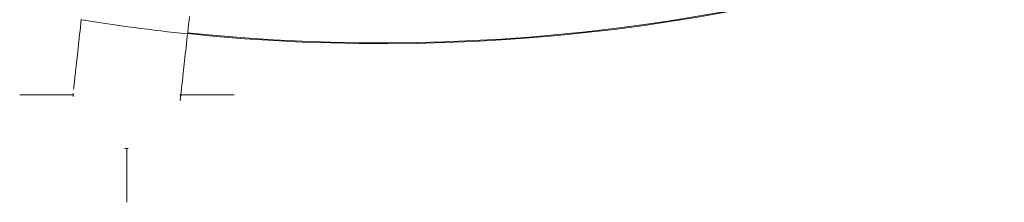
# Model space of a CAD drawing. Header units: metres. Extents: x 135583 to 135939, y 457896 to 458258.
# Tile 417 of 599: x 135732.06 to 135737.84, y 458041.42 to 458042.49. Entities that reach past the tile are written whole.
import ezdxf

# ---------------------------------------------------------------- set-up
doc = ezdxf.new("R2010")
doc.units = ezdxf.units.M
doc.linetypes.add('Hidden', pattern=[4, 2, -2])
doc.layers.add('NIEUWE INSTALLATIE', color=250, linetype='Continuous', lineweight=0)

msp = doc.modelspace()

# ---------------------------------------------------------------- linework, layer by layer
at = {"layer": 'NIEUWE INSTALLATIE'}
for p, q in [((135732.0585, 458042.0479), (135732.3757, 458042.0479)), ((135732.9999, 458042.0479), (135733.3185, 458042.0479)), ((135732.6885, 458041.4179), (135732.6885, 458041.7354))]:
    msp.add_line(p, q, dxfattribs=at)
at = {"layer": 'NIEUWE INSTALLATIE', "flags": 128}
for points in [[(135732.4205, 458042.4913), (135732.418, 458042.4688), (135732.4156, 458042.4466), (135732.4132, 458042.4249), (135732.4108, 458042.4035), (135732.4085, 458042.3826), (135732.4063, 458042.3621), (135732.4041, 458042.3421), (135732.4019, 458042.3227), (135732.3998, 458042.3039), (135732.3978, 458042.2856), (135732.3959, 458042.268), (135732.394, 458042.2511), (135732.3922, 458042.2348), (135732.3905, 458042.2192), (135732.3888, 458042.2044), (135732.3873, 458042.1903), (135732.3858, 458042.1771), (135732.3844, 458042.1646), (135732.3831, 458042.1529), (135732.3819, 458042.1421), (135732.3808, 458042.1321), (135732.3798, 458042.123), (135732.3789, 458042.1148), (135732.3781, 458042.1076), (135732.3774, 458042.1012), (135732.3768, 458042.0957), (135732.3763, 458042.0912), (135732.3759, 458042.0876), (135732.3756, 458042.085), (135732.3755, 458042.0833), (135732.3754, 458042.0825)], [(135733.0016, 458042.0133), (135733.0018, 458042.0152), (135733.002, 458042.0176), (135733.0024, 458042.021), (135733.0029, 458042.0252), (135733.0034, 458042.0304), (135733.0041, 458042.0366), (135733.0049, 458042.0436), (135733.0058, 458042.0516), (135733.0068, 458042.0604), (135733.0078, 458042.0701), (135733.009, 458042.0807), (135733.0103, 458042.0922), (135733.0116, 458042.1044), (135733.0131, 458042.1175), (135733.0146, 458042.1314), (135733.0162, 458042.146), (135733.0179, 458042.1614), (135733.0197, 458042.1774), (135733.0215, 458042.1942), (135733.0235, 458042.2117), (135733.0255, 458042.2297), (135733.0275, 458042.2484), (135733.0297, 458042.2677), (135733.0318, 458042.2875), (135733.0341, 458042.3078), (135733.0364, 458042.3286), (135733.0387, 458042.3499), (135733.0411, 458042.3716), (135733.0436, 458042.3936), (135733.046, 458042.416), (135733.0486, 458042.4387), (135733.0511, 458042.4617), (135733.0537, 458042.4849), (135733.0562, 458042.5083)]]:
    msp.add_lwpolyline(points, dxfattribs=at)
at = {"layer": 'NIEUWE INSTALLATIE'}
for centre, radius, start, end in [((135734.1873, 458053.4492), 11.1, 264.0927, 318.99293), ((135734.1873, 458053.4492), 11.095, 264.09292, 318.99081), ((135732.6885, 458042.0479), 0.315, 178.30273, 180), ((135732.6885, 458042.0479), 0.315, 180, 181.51732), ((135732.6885, 458042.0479), 0.315, 357.93119, 0), ((135732.6885, 458042.0479), 0.315, 267.86998, 271.48788), ((135732.6885, 458041.8904), 0.1575, 266.54463, 270)]:
    msp.add_arc(centre, radius, start, end, dxfattribs=at)
at = {"layer": 'NIEUWE INSTALLATIE', "linetype": 'Hidden'}
msp.add_arc((135734.1873, 458053.4492), 11.1012, 260.84562, 264.09239, dxfattribs=at)
msp.add_arc((135734.1873, 458053.4492), 11.1012, 260.84562, 264.09239, dxfattribs=at)

doc.saveas('drawing.dxf')
